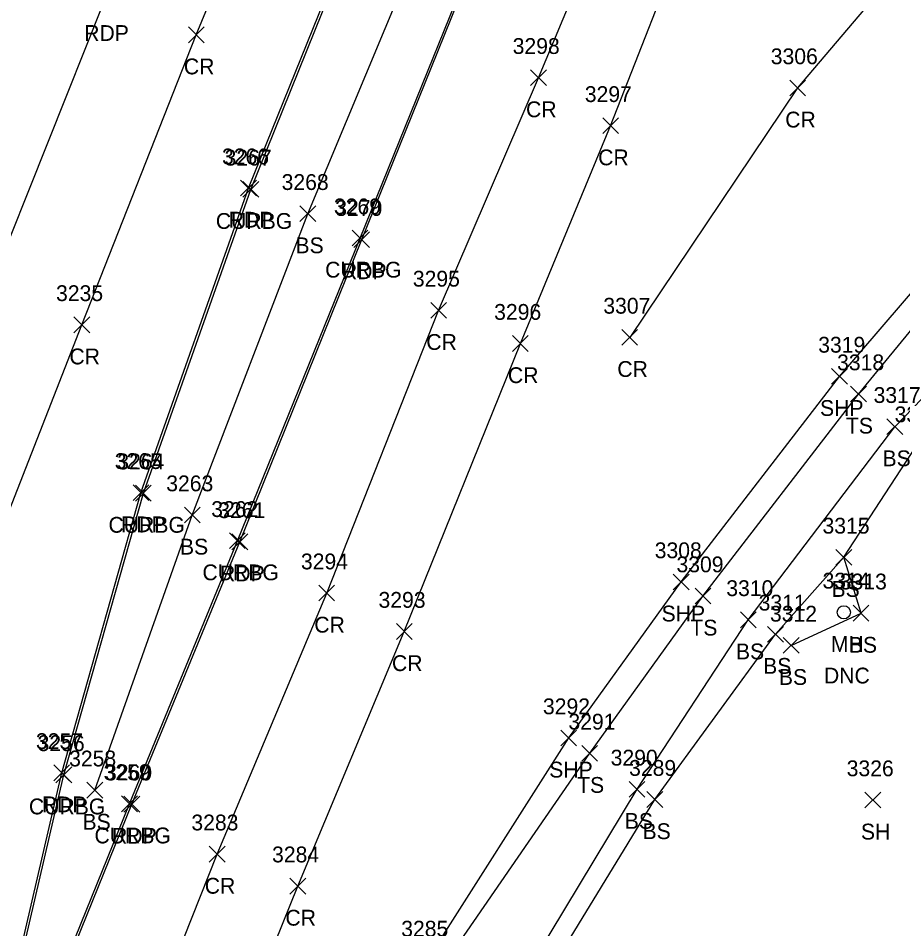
# Model space of a CAD drawing. Extents: x 1623612 to 1625808, y 621345 to 627748.
# Drawn here: x 1624872.8 to 1624984.7, y 626674 to 626789.1 of the extents above; entities that cross this region are included whole.
import ezdxf

# ---------------------------------------------------------------- set-up
doc = ezdxf.new("R2010")
doc.units = 0
for name, color, linetype in [('L_A', 7, 'Continuous'), ('L_I', 7, 'Continuous'), ('L_TIC', 7, 'Continuous'), ('LELB', 7, 'Continuous'), ('P_A', 7, 'Continuous'), ('P_I', 7, 'Continuous'), ('P_TIC', 7, 'Continuous'), ('PET', 7, 'Continuous'), ('PRC', 7, 'Continuous'), ('PSP', 7, 'Continuous'), ('R_A', 7, 'Continuous'), ('R_I', 7, 'Continuous'), ('R_TIC', 7, 'Continuous'), ('RC', 7, 'Continuous'), ('U_A', 7, 'Continuous'), ('U_C', 7, 'Continuous'), ('U_I', 7, 'Continuous'), ('UUMH', 7, 'Continuous')]:
    doc.layers.add(name, color=color, linetype=linetype)

msp = doc.modelspace()

# ---------------------------------------------------------------- linework, layer by layer
at = {"layer": 'L_TIC'}
for points in [[(1624908.44, 626763.41), (1624910.44, 626765.41)], [(1624910.44, 626763.41), (1624908.44, 626765.41)], [(1624978.06, 626740.61), (1624980.06, 626742.61)], [(1624980.06, 626740.61), (1624978.06, 626742.61)], [(1624982.66, 626736.48), (1624984.66, 626738.48)], [(1624984.66, 626736.48), (1624982.66, 626738.48)], [(1624893.84, 626725.31), (1624895.84, 626727.31)], [(1624895.84, 626725.31), (1624893.84, 626727.31)], [(1624976.21, 626719.96), (1624978.21, 626721.96)], [(1624978.21, 626719.96), (1624976.21, 626721.96)], [(1624976.21, 626719.96), (1624978.21, 626721.96)], [(1624978.21, 626719.96), (1624976.21, 626721.96)], [(1624958.4, 626715.07), (1624960.4, 626717.07)], [(1624960.4, 626715.07), (1624958.4, 626717.07)], [(1624978.39, 626712.9), (1624980.39, 626714.9)], [(1624980.39, 626712.9), (1624978.39, 626714.9)], [(1624964.13, 626712.06), (1624966.13, 626714.06)], [(1624966.13, 626712.06), (1624964.13, 626714.06)], [(1624967.57, 626710.23), (1624969.57, 626712.23)], [(1624969.57, 626710.23), (1624967.57, 626712.23)], [(1624969.56, 626708.83), (1624971.56, 626710.83)], [(1624971.56, 626708.83), (1624969.56, 626710.83)], [(1624944.08, 626695.18), (1624946.08, 626697.18)], [(1624946.08, 626695.18), (1624944.08, 626697.18)], [(1624881.52, 626690.52), (1624883.52, 626692.52)], [(1624883.52, 626690.52), (1624881.52, 626692.52)], [(1624950.07, 626690.63), (1624952.07, 626692.63)], [(1624952.07, 626690.63), (1624950.07, 626692.63)], [(1624952.32, 626689.33), (1624954.32, 626691.33)], [(1624954.32, 626689.33), (1624952.32, 626691.33)], [(1624979.88, 626689.28), (1624981.88, 626691.28)], [(1624981.88, 626689.28), (1624979.88, 626691.28)]]:
    msp.add_lwpolyline(points, dxfattribs=at)
at = {"layer": 'LELB'}
for points in [[(1624882.52, 626691.52), (1624894.84, 626726.31), (1624909.44, 626764.41), (1624928.98, 626811.29), (1624939.98, 626838.67), (1624955.85, 626878.86), (1624972.61, 626920.42), (1624987.1, 626955.93), (1625003.91, 626994.51), (1625020.94, 627031.85), (1625043.24, 627072.63), (1625065.45, 627108.49), (1625090.8, 627145.23), (1625113.09, 627173.27), (1625139.58, 627203.52), (1625166.91, 627231.23), (1625194.44, 627257.76)], [(1624803, 626375.22), (1624813.35, 626398.45), (1624825.59, 626427.7), (1624842.6, 626469.77), (1624853.82, 626508.25), (1624866.96, 626541.11), (1624879.6, 626570.92), (1624891.67, 626600.55), (1624909.69, 626627.37), (1624926.15, 626668.66), (1624945.08, 626696.18), (1624959.4, 626716.07), (1624979.06, 626741.61), (1624996.92, 626763.33), (1625023.93, 626790.77), (1625051.04, 626817.18), (1625076.24, 626838.55), (1625119.15, 626870.61), (1625147.29, 626888.18), (1625173.2, 626903.38), (1625206.27, 626920.6), (1625246.39, 626940.92)], [(1624810.6, 626380.38), (1624818.04, 626393.96), (1624831.09, 626425.55), (1624850.8, 626470.91), (1624859.76, 626506.71), (1624871.37, 626535.84), (1624886.95, 626567.84), (1624894.07, 626585.15), (1624895.49, 626590.47), (1624915.6, 626622.48), (1624934.63, 626664.39), (1624951.07, 626691.63), (1624965.13, 626713.06), (1624983.66, 626737.48), (1625004.4, 626758.94), (1625029.36, 626786.77), (1625054.16, 626807.16), (1625052.62, 626815.07), (1625083.54, 626836.73), (1625122.13, 626865.73), (1625150.08, 626884.49), (1625175.36, 626899.84), (1625209.28, 626915.51), (1625248.24, 626935.95)], [(1624815.3, 626378.44), (1624822.97, 626393.02), (1624835.07, 626424.21), (1624854.93, 626470.78), (1624864.02, 626503.22), (1624876, 626534.5), (1624889.39, 626566.85), (1624897.36, 626584.29), (1624900.1, 626587.8), (1624917.68, 626620.81), (1624936.92, 626663.47), (1624953.32, 626690.33), (1624968.57, 626711.23), (1624977.21, 626720.96), (1624986.38, 626735.04), (1625009.06, 626756.63), (1625033.16, 626784.59), (1625055.85, 626805.24), (1625057.84, 626806.47), (1625088.69, 626829.26), (1625128.34, 626855.41), (1625156.9, 626876.93)], [(1624970.56, 626709.83), (1624979.39, 626713.9), (1624977.21, 626720.96)]]:
    msp.add_lwpolyline(points, dxfattribs=at)
at = {"layer": 'P_TIC'}
for points in [[(1624894.34, 626786.03), (1624896.34, 626788.03)], [(1624896.34, 626786.03), (1624894.34, 626788.03)], [(1624937.6, 626780.61), (1624939.6, 626782.61)], [(1624939.6, 626780.61), (1624937.6, 626782.61)], [(1624970.37, 626779.31), (1624972.37, 626781.31)], [(1624972.37, 626779.31), (1624970.37, 626781.31)], [(1624946.72, 626774.53), (1624948.72, 626776.53)], [(1624948.72, 626774.53), (1624946.72, 626776.53)], [(1624900.95, 626766.65), (1624902.95, 626768.65)], [(1624902.95, 626766.65), (1624900.95, 626768.65)], [(1624915.26, 626760.13), (1624917.26, 626762.13)], [(1624917.26, 626760.13), (1624915.26, 626762.13)], [(1624924.98, 626751.19), (1624926.98, 626753.19)], [(1624926.98, 626751.19), (1624924.98, 626753.19)], [(1624879.87, 626749.36), (1624881.87, 626751.36)], [(1624881.87, 626749.36), (1624879.87, 626751.36)], [(1624949.14, 626747.77), (1624951.14, 626749.77)], [(1624951.14, 626747.77), (1624949.14, 626749.77)], [(1624935.31, 626746.99), (1624937.31, 626748.99)], [(1624937.31, 626746.99), (1624935.31, 626748.99)], [(1624975.67, 626742.84), (1624977.67, 626744.84)], [(1624977.67, 626742.84), (1624975.67, 626744.84)], [(1624887.34, 626728.13), (1624889.34, 626730.13)], [(1624889.34, 626728.13), (1624887.34, 626730.13)], [(1624899.85, 626721.92), (1624901.85, 626723.92)], [(1624901.85, 626721.92), (1624899.85, 626723.92)], [(1624955.64, 626716.85), (1624957.64, 626718.85)], [(1624957.64, 626716.85), (1624955.64, 626718.85)], [(1624910.83, 626715.44), (1624912.83, 626717.44)], [(1624912.83, 626715.44), (1624910.83, 626717.44)], [(1624920.64, 626710.58), (1624922.64, 626712.58)], [(1624922.64, 626710.58), (1624920.64, 626712.58)], [(1624941.43, 626697.12), (1624943.43, 626699.12)], [(1624943.43, 626697.12), (1624941.43, 626699.12)], [(1624877.33, 626692.72), (1624879.33, 626694.72)], [(1624879.33, 626692.72), (1624877.33, 626694.72)], [(1624886.2, 626688.75), (1624888.2, 626690.75)], [(1624888.2, 626688.75), (1624886.2, 626690.75)], [(1624896.98, 626682.43), (1624898.98, 626684.43)], [(1624898.98, 626682.43), (1624896.98, 626684.43)], [(1624907.18, 626678.39), (1624909.18, 626680.39)], [(1624909.18, 626678.39), (1624907.18, 626680.39)]]:
    msp.add_lwpolyline(points, dxfattribs=at)
at = {"layer": 'PET'}
for points in [[(1624766.73, 626402.72), (1624780.64, 626437.98), (1624798.05, 626480.06), (1624815.81, 626524.2), (1624827.52, 626552.84), (1624846.03, 626598.35), (1624859.48, 626631.2), (1624866.7, 626649.12), (1624872.17, 626667.17), (1624878.33, 626693.72), (1624888.34, 626729.13), (1624901.95, 626767.65), (1624921.26, 626815.38), (1624932.49, 626843.12), (1624948.41, 626882.32), (1624965.05, 626923.7), (1624979.42, 626958.68), (1624996.36, 626998.74), (1625014.07, 627035.12), (1625037.87, 627077.32), (1625060.67, 627111.97), (1625086.82, 627148.78)], [(1624766.73, 626402.72), (1624766.83, 626400.8), (1624768.74, 626400.13), (1624770.3, 626401.2), (1624784.4, 626436.06), (1624801.24, 626478.11), (1624819.49, 626522.96), (1624830.85, 626551.33), (1624849.51, 626596.84), (1624862.82, 626629.63), (1624870.03, 626647.48), (1624887.2, 626689.75), (1624900.85, 626722.92), (1624916.26, 626761.13), (1624935.59, 626808.93), (1624946.63, 626835.79), (1624962.93, 626876.24), (1624979.58, 626917.12), (1624994.1, 626953.25), (1625010.3, 626991.9), (1625027.96, 627028.75), (1625048.74, 627069.01), (1625070.59, 627104.96), (1625095.62, 627141.4)], [(1624804.87, 626593), (1624811.38, 626609.04), (1624823.32, 626638.97), (1624839.83, 626681.42), (1624855.79, 626720.71), (1624869.41, 626755.5), (1624883.68, 626791.25), (1624896.92, 626824.44), (1624914, 626865.85)]]:
    msp.add_lwpolyline(points, dxfattribs=at)
at = {"layer": 'PRC'}
for points in [[(1624873.9, 626593.46), (1624883.54, 626618.76), (1624893.81, 626643.76), (1624908.18, 626679.39), (1624921.64, 626711.58), (1624936.31, 626747.99), (1624947.72, 626775.53), (1624957.85, 626801.45), (1624972.86, 626837.96), (1624987.9, 626872.45)], [(1624857.69, 626692.78), (1624867.41, 626716.04), (1624880.87, 626750.36), (1624895.34, 626787.03), (1624909.23, 626820.61), (1624924.41, 626857.94)], [(1625021.33, 626835.08), (1624996.64, 626810.12), (1624971.37, 626780.31), (1624950.14, 626748.77)], [(1624861.26, 626592.1), (1624874.18, 626623.84), (1624884.2, 626648.69), (1624897.98, 626683.43), (1624911.83, 626716.44), (1624925.98, 626752.19), (1624938.6, 626781.61), (1624948.19, 626804.53), (1624958.48, 626830.64)]]:
    msp.add_lwpolyline(points, dxfattribs=at)
at = {"layer": 'PSP'}
msp.add_lwpolyline([(1624794.65, 626368.04), (1624800.63, 626383.44), (1624817.3, 626423.08), (1624832.73, 626462.11), (1624850.47, 626510.04), (1624865.43, 626546.52), (1624882.91, 626590.11), (1624893.72, 626613.2), (1624905.71, 626637.22), (1624924.51, 626670), (1624942.43, 626698.12), (1624956.64, 626717.85), (1624976.67, 626743.84), (1624995.18, 626765.37), (1625020.7, 626793.24), (1625048.65, 626820.06), (1625074.48, 626841.9), (1625117.11, 626873.56), (1625144.96, 626891.32), (1625172.26, 626906.31), (1625205.02, 626923.68), (1625245.42, 626943.67)], dxfattribs=at)
at = {"layer": 'R_TIC'}
for points in [[(1624901.23, 626766.49), (1624903.23, 626768.49)], [(1624903.23, 626766.49), (1624901.23, 626768.49)], [(1624915.05, 626760.33), (1624917.05, 626762.33)], [(1624917.05, 626760.33), (1624915.05, 626762.33)], [(1624887.65, 626728.07), (1624889.65, 626730.07)], [(1624889.65, 626728.07), (1624887.65, 626730.07)], [(1624899.54, 626722.06), (1624901.54, 626724.06)], [(1624901.54, 626722.06), (1624899.54, 626724.06)], [(1624877.6, 626692.46), (1624879.6, 626694.46)], [(1624879.6, 626692.46), (1624877.6, 626694.46)], [(1624885.89, 626688.79), (1624887.89, 626690.79)], [(1624887.89, 626688.79), (1624885.89, 626690.79)]]:
    msp.add_lwpolyline(points, dxfattribs=at)
at = {"layer": 'RC'}
for points in [[(1624767.13, 626402.39), (1624781.22, 626437.68), (1624798.28, 626479.82), (1624816.29, 626523.98), (1624827.95, 626552.72), (1624846.41, 626598.09), (1624859.85, 626631.15), (1624867.05, 626649.04), (1624872.5, 626667.1), (1624878.6, 626693.46), (1624888.65, 626729.07), (1624902.23, 626767.49), (1624921.49, 626815.28), (1624932.62, 626843.03), (1624948.65, 626882.09), (1624965.45, 626923.58), (1624979.81, 626958.53), (1624996.62, 626998.96), (1625014.22, 627035.04), (1625038.15, 627077.1), (1625060.78, 627111.92), (1625087.16, 627148.54)], [(1624767.13, 626402.39), (1624767.37, 626401.42), (1624768.69, 626400.62), (1624769.87, 626401.46), (1624784.13, 626436.2), (1624801.08, 626478.17), (1624819.28, 626523.2), (1624830.67, 626551.37), (1624849.2, 626596.97), (1624862.54, 626629.65), (1624869.78, 626647.63), (1624886.89, 626689.79), (1624900.54, 626723.06), (1624916.05, 626761.33), (1624935.24, 626808.75), (1624946.34, 626835.89), (1624962.53, 626876.37), (1624979.31, 626917.29), (1624993.83, 626953.39), (1625009.94, 626991.92), (1625027.68, 627028.97), (1625048.28, 627069.21), (1625070.34, 627105.18), (1625095.35, 627141.59)]]:
    msp.add_lwpolyline(points, dxfattribs=at)
at = {"layer": 'UUMH'}
for p, q in [((1624977.21, 626714.01), (1624977.21, 626714.01)), ((1624978.05, 626714.01), (1624978.05, 626714.01))]:
    msp.add_line(p, q, dxfattribs=at)
msp.add_circle((1624977.21, 626714.01), 0.833, dxfattribs=at)

# ---------------------------------------------------------------- texts
at = {"layer": 'L_A'}
for s, p in [('BS', (1624907.88, 626759.41)), ('TS', (1624977.47, 626736.61)), ('BS', (1624982.1, 626732.48)), ('BS', (1624893.28, 626721.31)), ('BS', (1624975.65, 626715.96)), ('BS', (1624975.65, 626715.96)), ('TS', (1624957.81, 626711.07)), ('BS', (1624963.57, 626708.06)), ('BS', (1624977.84, 626708.9)), ('BS', (1624967.01, 626706.23)), ('BS', (1624969, 626704.83)), ('TS', (1624943.49, 626691.18)), ('BS', (1624880.96, 626686.52)), ('BS', (1624949.51, 626686.63)), ('BS', (1624951.76, 626685.33)), ('SH', (1624979.37, 626685.28))]:
    msp.add_text(s, height=2, dxfattribs=at).set_placement(p)
at = {"layer": 'L_I'}
for s, p in [('3268', (1624906.13, 626767.41)), ('3318', (1624976.36, 626744.61)), ('3317', (1624980.97, 626740.48)), ('3316', (1624983.63, 626738.04)), ('3263', (1624891.54, 626729.31)), ('3315', (1624974.51, 626723.96)), ('3315', (1624974.51, 626723.96)), ('3309', (1624956.05, 626719.07)), ('3310', (1624962.35, 626716.06)), ('3313', (1624976.7, 626716.9)), ('3311', (1624966.44, 626714.23)), ('3312', (1624967.87, 626712.83)), ('3291', (1624942.39, 626699.18)), ('3258', (1624879.26, 626694.52)), ('3290', (1624947.73, 626694.63)), ('3289', (1624950.06, 626693.33)), ('3326', (1624977.57, 626693.28))]:
    msp.add_text(s, height=2, dxfattribs=at).set_placement(p)
at = {"layer": 'P_A'}
for s, p in [('RDP', (1624881.17, 626786.25)), ('CR', (1624893.77, 626782.03)), ('CR', (1624937.03, 626776.61)), ('CR', (1624969.8, 626775.31)), ('CR', (1624946.15, 626770.53)), ('RDP', (1624899.44, 626762.65)), ('RDP', (1624913.75, 626756.13)), ('CR', (1624924.42, 626747.19)), ('CR', (1624879.3, 626745.36)), ('CR', (1624948.57, 626743.77)), ('CR', (1624934.74, 626742.99)), ('SHP', (1624974.2, 626738.84)), ('RDP', (1624885.83, 626724.13)), ('RDP', (1624898.34, 626717.92)), ('SHP', (1624954.17, 626712.85)), ('CR', (1624910.26, 626711.44)), ('CR', (1624920.08, 626706.58)), ('SHP', (1624939.96, 626693.12)), ('RDP', (1624875.81, 626688.72)), ('RDP', (1624884.69, 626684.75)), ('CR', (1624896.41, 626678.43)), ('CR', (1624906.61, 626674.39))]:
    msp.add_text(s, height=2, dxfattribs=at).set_placement(p)
at = {"layer": 'P_I'}
for s, p in [('3298', (1624935.34, 626784.61)), ('3306', (1624967.97, 626783.31)), ('3297', (1624944.46, 626778.53)), ('3266', (1624898.59, 626770.65)), ('3270', (1624912.91, 626764.13)), ('3295', (1624922.72, 626755.19)), ('3235', (1624877.61, 626753.36)), ('3307', (1624946.8, 626751.77)), ('3296', (1624933, 626750.99)), ('3319', (1624973.97, 626746.84)), ('3265', (1624885.03, 626732.13)), ('3261', (1624898.11, 626725.92)), ('3308', (1624953.3, 626720.85)), ('3294', (1624908.57, 626719.44)), ('3293', (1624918.38, 626714.58)), ('3292', (1624939.17, 626701.12)), ('3257', (1624875.07, 626696.72)), ('3260', (1624883.8, 626692.75)), ('3283', (1624894.72, 626686.43)), ('3284', (1624904.92, 626682.39)), ('3285', (1624921.25, 626673))]:
    msp.add_text(s, height=2, dxfattribs=at).set_placement(p)
at = {"layer": 'R_A'}
for p in [(1624897.81, 626762.49), (1624911.63, 626756.33), (1624884.24, 626724.07), (1624896.12, 626718.06), (1624874.18, 626688.46), (1624882.47, 626684.79)]:
    msp.add_text('CURBG', height=2, dxfattribs=at).set_placement(p)
at = {"layer": 'R_I'}
for s, p in [('3267', (1624898.92, 626770.49)), ('3269', (1624912.74, 626764.33)), ('3264', (1624885.35, 626732.07)), ('3262', (1624897.23, 626726.06)), ('3256', (1624875.28, 626696.46)), ('3259', (1624883.62, 626692.79))]:
    msp.add_text(s, height=2, dxfattribs=at).set_placement(p)
at = {"layer": 'U_A'}
msp.add_text('MH', height=2, dxfattribs=at).set_placement((1624975.58, 626709.01))
at = {"layer": 'U_C'}
msp.add_text('DNC', height=2, dxfattribs=at).set_placement((1624974.7, 626705.01))
at = {"layer": 'U_I'}
msp.add_text('3314', height=2, dxfattribs=at).set_placement((1624974.52, 626717.01))

doc.saveas('drawing.dxf')
